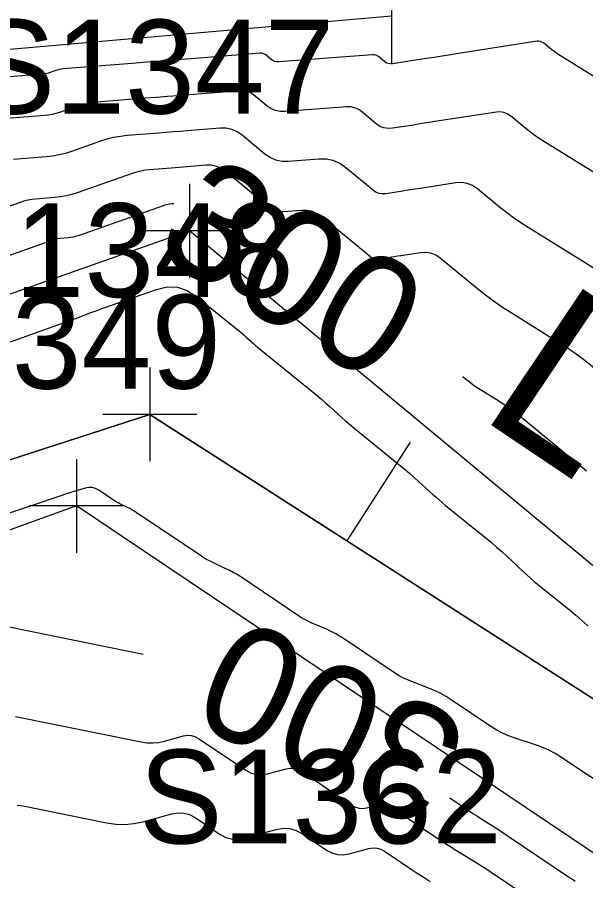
# Model space of a CAD drawing. Extents: x 816928 to 825690, y 436959 to 448212.
# Drawn here: x 818792.71 to 818816.93, y 445192.42 to 445229.23 of the extents above; entities that cross this region are included whole.
import ezdxf

# ---------------------------------------------------------------- set-up
doc = ezdxf.new("R2010")
doc.units = 0
for name, color, linetype in [('SURVEY - CONTOURS - Index with Text', 7, 'Continuous'), ('SURVEY - CONTOURS - Intermediate with optional Text', 7, 'Continuous'), ('SURVEY - DRAINAGE - Bridge Hydraulic Data - Points - Locators', 7, 'Continuous'), ('SURVEY - DRAINAGE - Bridge Hydraulic Data - Points - Numbers', 7, 'Continuous'), ('SURVEY - DRAINAGE - Bridge Hydraulic Data with Text', 7, 'Continuous'), ('SURVEY - DRAINAGE - Natural Features', 7, 'Continuous'), ('SURVEY - DRAINAGE - Natural Features - Points - Locators', 7, 'Continuous'), ('SURVEY - DRAINAGE - Natural Features - Points - Numbers', 7, 'Continuous')]:
    doc.layers.add(name, color=color, linetype=linetype)

msp = doc.modelspace()

# ---------------------------------------------------------------- linework, layer by layer
at = {"layer": 'SURVEY - CONTOURS - Index with Text'}
for points in [[(818799.383, 445221.282), (818799.295, 445221.275), (818799.209, 445221.265), (818799.125, 445221.25), (818799.042, 445221.23), (818798.96, 445221.204), (818795.298, 445219.912), (818795.194, 445219.879), (818795.089, 445219.853), (818794.982, 445219.834), (818794.874, 445219.822), (818794.517, 445219.794), (818794.441, 445219.786), (818794.367, 445219.773), (818794.293, 445219.754), (818794.22, 445219.731), (818790.544, 445218.435)], [(818816.961, 445209.878), (818814.134, 445212.208), (818813.914, 445212.383), (818813.689, 445212.55), (818813.458, 445212.71), (818813.222, 445212.862), (818812.442, 445213.347), (818812.277, 445213.453), (818812.116, 445213.565), (818811.958, 445213.682), (818811.804, 445213.805), (818811.688, 445213.9)], [(818792.288, 445203.253), (818798.073, 445202.076)], [(818811.144, 445195.95), (818812.026, 445195.357), (818812.123, 445195.293), (818812.22, 445195.23), (818812.317, 445195.168), (818812.415, 445195.107), (818812.737, 445194.91), (818812.806, 445194.867), (818812.874, 445194.823), (818812.942, 445194.779), (818813.01, 445194.735), (818816.195, 445192.594), (818816.291, 445192.531), (818816.387, 445192.468), (818816.485, 445192.406)]]:
    msp.add_lwpolyline(points, dxfattribs=at)
at = {"layer": 'SURVEY - CONTOURS - Intermediate with optional Text'}
for points in [[(818824.946, 445221.943), (818815.746, 445227.659), (818815.656, 445227.717), (818815.568, 445227.778), (818815.482, 445227.842), (818815.398, 445227.909), (818815.127, 445228.132), (818815.067, 445228.172), (818815.003, 445228.198), (818814.935, 445228.209), (818814.863, 445228.204), (818811.513, 445227.682), (818811.166, 445227.627), (818810.818, 445227.573), (818810.471, 445227.519), (818810.124, 445227.465), (818808.701, 445227.243), (818808.605, 445227.237), (818808.513, 445227.252), (818808.428, 445227.286), (818808.348, 445227.34), (818808.095, 445227.549), (818808.039, 445227.587), (818807.979, 445227.613), (818807.914, 445227.627), (818807.846, 445227.628), (818803.859, 445227.322), (818803.769, 445227.323), (818803.684, 445227.341), (818803.604, 445227.375), (818803.53, 445227.426), (818803.295, 445227.621), (818803.243, 445227.657), (818803.187, 445227.681), (818803.127, 445227.693), (818803.064, 445227.694), (818800.12, 445227.459), (818799.489, 445227.409), (818798.858, 445227.359), (818798.227, 445227.308), (818797.596, 445227.258), (818794.667, 445227.025), (818794.575, 445227.015), (818794.486, 445226.999), (818794.397, 445226.977), (818794.309, 445226.949), (818794.026, 445226.849), (818793.965, 445226.83), (818793.902, 445226.814), (818793.84, 445226.803), (818793.776, 445226.796), (818789.687, 445226.475)], [(818821.862, 445219.768), (818815.109, 445223.963), (818814.907, 445224.094), (818814.709, 445224.231), (818814.516, 445224.374), (818814.328, 445224.524), (818813.721, 445225.025), (818813.586, 445225.116), (818813.442, 445225.173), (818813.289, 445225.197), (818813.127, 445225.188), (818810.691, 445224.807), (818810.415, 445224.764), (818810.14, 445224.722), (818809.865, 445224.679), (818809.59, 445224.636), (818808.692, 445224.496), (818808.505, 445224.485), (818808.328, 445224.513), (818808.162, 445224.579), (818808.007, 445224.684), (818807.369, 445225.21), (818807.228, 445225.307), (818807.076, 445225.373), (818806.915, 445225.406), (818806.743, 445225.409), (818804.127, 445225.208), (818803.911, 445225.211), (818803.708, 445225.254), (818803.517, 445225.336), (818803.339, 445225.458), (818802.777, 445225.923), (818802.652, 445226.008), (818802.519, 445226.066), (818802.376, 445226.096), (818802.225, 445226.097), (818800.041, 445225.923), (818799.573, 445225.886), (818799.105, 445225.849), (818798.637, 445225.811), (818798.169, 445225.774), (818796.1, 445225.609), (818795.873, 445225.584), (818795.649, 445225.544), (818795.428, 445225.489), (818795.21, 445225.42), (818794.504, 445225.171), (818794.351, 445225.123), (818794.197, 445225.085), (818794.04, 445225.057), (818793.881, 445225.039), (818791.176, 445224.827)], [(818818.782, 445217.59), (818814.472, 445220.268), (818814.158, 445220.471), (818813.85, 445220.684), (818813.551, 445220.907), (818813.258, 445221.14), (818812.314, 445221.918), (818812.105, 445222.059), (818811.881, 445222.148), (818811.643, 445222.185), (818811.391, 445222.171), (818809.868, 445221.933), (818809.665, 445221.901), (818809.463, 445221.87), (818809.26, 445221.838), (818809.057, 445221.807), (818808.395, 445221.703), (818808.257, 445221.695), (818808.127, 445221.716), (818808.005, 445221.765), (818807.89, 445221.842), (818806.711, 445222.816), (818806.45, 445222.995), (818806.169, 445223.116), (818805.87, 445223.179), (818805.553, 445223.183), (818804.25, 445223.083), (818803.978, 445223.087), (818803.723, 445223.14), (818803.483, 445223.244), (818803.26, 445223.397), (818802.293, 445224.197), (818802.078, 445224.344), (818801.848, 445224.443), (818801.603, 445224.494), (818801.343, 445224.497), (818799.949, 445224.386), (818799.651, 445224.362), (818799.352, 445224.339), (818799.053, 445224.315), (818798.755, 445224.291), (818797.389, 445224.182), (818797.098, 445224.15), (818796.811, 445224.098), (818796.528, 445224.029), (818796.249, 445223.94), (818795.023, 445223.508), (818794.759, 445223.424), (818794.49, 445223.358), (818794.218, 445223.31), (818793.943, 445223.279), (818792.539, 445223.169)], [(818817.292, 445214.272), (818816.909, 445214.577), (818816.516, 445214.869), (818816.114, 445215.147), (818815.703, 445215.412), (818813.791, 445216.6), (818813.386, 445216.861), (818812.991, 445217.135), (818812.605, 445217.422), (818812.228, 445217.722), (818810.727, 445218.96), (818810.536, 445219.088), (818810.333, 445219.169), (818810.116, 445219.203), (818809.887, 445219.19), (818809.046, 445219.059), (818808.915, 445219.038), (818808.785, 445219.018), (818808.655, 445218.998), (818808.524, 445218.977), (818808.098, 445218.911), (818808.01, 445218.906), (818807.926, 445218.919), (818807.847, 445218.95), (818807.773, 445219), (818805.691, 445220.721), (818805.497, 445220.854), (818805.289, 445220.944), (818805.067, 445220.99), (818804.831, 445220.994), (818804.039, 445220.933), (818803.875, 445220.935), (818803.719, 445220.968), (818803.574, 445221.03), (818803.438, 445221.124), (818801.597, 445222.647), (818801.402, 445222.78), (818801.194, 445222.87), (818800.971, 445222.917), (818800.735, 445222.919), (818799.94, 445222.856), (818799.77, 445222.842), (818799.599, 445222.829), (818799.429, 445222.815), (818799.259, 445222.801), (818798.352, 445222.729), (818798.159, 445222.708), (818797.968, 445222.674), (818797.78, 445222.627), (818797.595, 445222.569), (818795.261, 445221.746), (818795.027, 445221.671), (818794.788, 445221.613), (818794.547, 445221.57), (818794.302, 445221.542), (818793.496, 445221.479), (818793.324, 445221.46), (818793.155, 445221.43), (818792.988, 445221.389), (818792.824, 445221.337), (818790.459, 445220.503)], [(818791.759, 445215.172), (818794.429, 445216.111), (818794.631, 445216.183), (818794.831, 445216.255), (818795.031, 445216.33), (818795.231, 445216.405), (818795.883, 445216.654), (818796.023, 445216.706), (818796.163, 445216.758), (818796.304, 445216.809), (818796.444, 445216.859), (818798.637, 445217.631), (818799.096, 445217.736), (818799.535, 445217.721), (818799.952, 445217.587), (818800.349, 445217.332), (818802.051, 445215.947), (818802.155, 445215.861), (818802.258, 445215.774), (818802.361, 445215.686), (818802.462, 445215.596), (818802.791, 445215.303), (818802.862, 445215.241), (818802.934, 445215.179), (818803.006, 445215.118), (818803.079, 445215.058), (818805.34, 445213.218), (818805.514, 445213.074), (818805.686, 445212.929), (818805.856, 445212.781), (818806.025, 445212.631), (818806.572, 445212.138), (818806.69, 445212.033), (818806.809, 445211.93), (818806.93, 445211.828), (818807.051, 445211.728), (818809.042, 445210.109), (818809.238, 445209.947), (818809.431, 445209.783), (818809.621, 445209.616), (818809.81, 445209.447), (818810.421, 445208.888), (818810.552, 445208.769), (818810.686, 445208.652), (818810.821, 445208.537), (818810.958, 445208.424), (818812.687, 445207.02), (818812.912, 445206.834), (818813.133, 445206.644), (818813.352, 445206.451), (818813.567, 445206.253), (818814.263, 445205.603), (818814.414, 445205.465), (818814.566, 445205.329), (818814.722, 445205.196), (818814.879, 445205.066), (818816.239, 445203.964), (818816.506, 445203.742), (818816.768, 445203.515), (818817.026, 445203.282)], [(818796.807, 445208.645), (818796.182, 445209.065), (818796.043, 445209.139), (818795.899, 445209.179), (818795.75, 445209.184), (818795.595, 445209.154), (818795.08, 445209), (818794.97, 445208.967), (818794.861, 445208.933), (818794.751, 445208.897), (818794.642, 445208.861), (818791.68, 445207.862)], [(818817.253, 445196.783), (818816.93, 445196.98), (818815.861, 445197.7), (818815.627, 445197.845), (818815.386, 445197.974), (818815.136, 445198.086), (818814.878, 445198.182), (818813.798, 445198.54), (818813.57, 445198.625), (818813.349, 445198.724), (818813.136, 445198.837), (818812.93, 445198.966), (818811.199, 445200.13), (818810.978, 445200.27), (818810.75, 445200.397), (818810.516, 445200.511), (818810.275, 445200.613), (818809.476, 445200.923), (818809.307, 445200.994), (818809.143, 445201.074), (818808.984, 445201.163), (818808.829, 445201.261), (818806.657, 445202.721), (818806.472, 445202.839), (818806.283, 445202.948), (818806.088, 445203.048), (818805.889, 445203.139), (818805.23, 445203.421), (818805.09, 445203.485), (818804.954, 445203.555), (818804.822, 445203.631), (818804.692, 445203.714), (818802.229, 445205.37), (818802.07, 445205.472), (818801.908, 445205.567), (818801.742, 445205.656), (818801.572, 445205.738), (818801.011, 445205.996), (818800.892, 445206.054), (818800.776, 445206.116), (818800.662, 445206.183), (818800.551, 445206.254), (818797.779, 445208.117), (818797.687, 445208.177), (818797.592, 445208.233), (818797.496, 445208.286), (818797.398, 445208.336), (818797.074, 445208.492), (818797.005, 445208.527), (818796.937, 445208.564), (818796.871, 445208.604), (818796.807, 445208.645)], [(818792.637, 445199.428), (818797.98, 445198.341), (818798.231, 445198.305), (818798.48, 445198.298), (818798.729, 445198.321), (818798.977, 445198.374), (818799.784, 445198.595), (818799.954, 445198.624), (818800.118, 445198.616), (818800.276, 445198.571), (818800.428, 445198.489), (818802.451, 445197.13), (818802.667, 445197.013), (818802.891, 445196.95), (818803.125, 445196.938), (818803.366, 445196.978), (818804.17, 445197.195), (818804.339, 445197.224), (818804.503, 445197.215), (818804.66, 445197.171), (818804.811, 445197.089), (818806.977, 445195.634), (818807.123, 445195.555), (818807.276, 445195.512), (818807.435, 445195.503), (818807.599, 445195.53), (818808.145, 445195.676), (818808.26, 445195.695), (818808.371, 445195.689), (818808.478, 445195.659), (818808.581, 445195.604), (818810.715, 445194.17), (818810.924, 445194.03), (818811.135, 445193.893), (818811.348, 445193.758), (818811.562, 445193.626), (818812.263, 445193.196), (818812.413, 445193.103), (818812.562, 445193.009), (818812.709, 445192.913), (818812.856, 445192.815), (818814.905, 445191.438)], [(818792.703, 445195.644), (818792.961, 445195.608), (818796.515, 445194.886), (818796.901, 445194.83), (818797.285, 445194.82), (818797.668, 445194.855), (818798.05, 445194.936), (818799.294, 445195.276), (818799.556, 445195.321), (818799.809, 445195.309), (818800.052, 445195.24), (818800.286, 445195.114), (818801.354, 445194.396), (818801.587, 445194.271), (818801.83, 445194.202), (818802.082, 445194.189), (818802.343, 445194.233), (818803.74, 445194.61), (818804.034, 445194.659), (818804.318, 445194.645), (818804.591, 445194.567), (818804.854, 445194.426), (818805.888, 445193.731), (818806.114, 445193.609), (818806.349, 445193.542), (818806.593, 445193.529), (818806.847, 445193.571), (818807.689, 445193.796), (818807.866, 445193.825), (818808.037, 445193.816), (818808.201, 445193.769), (818808.359, 445193.684), (818809.541, 445192.89), (818809.795, 445192.722), (818810.05, 445192.555), (818810.308, 445192.392)]]:
    msp.add_lwpolyline(points, dxfattribs=at)
at = {"layer": 'SURVEY - DRAINAGE - Bridge Hydraulic Data - Points - Locators'}
for p, q in [((818808.648, 445231.275), (818808.648, 445227.275)), ((818800.042, 445222.122), (818800.042, 445218.122)), ((818802.042, 445220.122), (818798.042, 445220.122)), ((818795.23, 445210.399), (818795.23, 445206.399)), ((818797.23, 445208.399), (818793.23, 445208.399))]:
    msp.add_line(p, q, dxfattribs=at)
at = {"layer": 'SURVEY - DRAINAGE - Bridge Hydraulic Data with Text'}
for p, q in [((818757.037, 445198.917), (818798.356, 445212.301)), ((818798.356, 445212.301), (818834.683, 445188.997)), ((818806.769, 445206.904), (818809.469, 445211.113))]:
    msp.add_line(p, q, dxfattribs=at)
for points in [[(818808.648, 445229.275), (818781.632, 445226.923), (818761.671, 445213.378), (818713.653, 445215.711)], [(818981.856, 445170.386), (818981.679, 445172.324), (818961.15, 445189.092), (818885.148, 445199.156), (818830.646, 445194.716), (818800.042, 445220.122), (818756.964, 445204.922), (818710.566, 445206.148)], [(818975.535, 445161.489), (818974.654, 445162.222), (818955.542, 445179.169), (818885.6, 445191.376), (818829.741, 445185.211), (818795.23, 445208.399), (818755.569, 445194.059), (818710.632, 445195.982)]]:
    msp.add_lwpolyline(points, dxfattribs=at)
at = {"layer": 'SURVEY - DRAINAGE - Natural Features'}
msp.add_lwpolyline([(818976.92, 445167.021), (818959.968, 445184.233), (818885.355, 445194.671), (818834.683, 445188.997), (818798.356, 445212.301), (818757.037, 445198.917), (818710.514, 445201.057)], dxfattribs=at)
at = {"layer": 'SURVEY - DRAINAGE - Natural Features - Points - Locators'}
for p, q in [((818798.356, 445214.301), (818798.356, 445210.301)), ((818800.356, 445212.301), (818796.356, 445212.301))]:
    msp.add_line(p, q, dxfattribs=at)

# ---------------------------------------------------------------- texts
at = {"layer": 'SURVEY - CONTOURS - Index with Text'}
for rotation, p in [(329.0422, (818798.395, 445219.256)), (154.8881, (818812.17, 445199.034))]:
    msp.add_text('300', height=5, rotation=rotation, dxfattribs=at).set_placement(p)
at = {"layer": 'SURVEY - DRAINAGE - Bridge Hydraulic Data - Points - Numbers'}
for s, p in [('S1347', (818790.754, 445225.122)), ('S1349', (818785.926, 445213.399)), ('S1362', (818797.889, 445194.01))]:
    msp.add_text(s, height=4, dxfattribs=at).set_placement(p)
at = {"layer": 'SURVEY - DRAINAGE - Bridge Hydraulic Data with Text'}
msp.add_text('L3', height=7, rotation=326.0839, dxfattribs=at).set_placement((818812.268, 445212.27))
at = {"layer": 'SURVEY - DRAINAGE - Natural Features - Points - Numbers'}
msp.add_text('S1348', height=4, dxfattribs=at).set_placement((818789.021, 445217.301))

doc.saveas('drawing.dxf')
